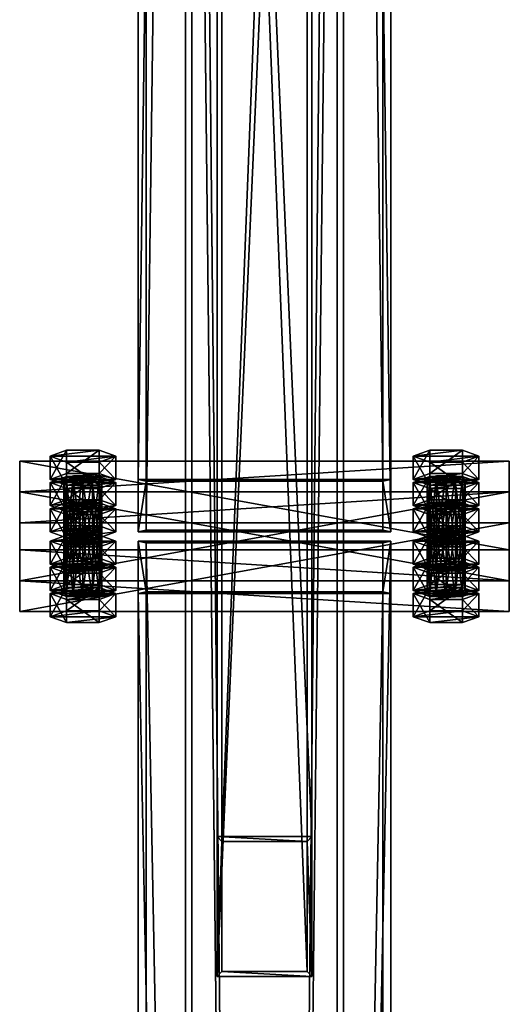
# Model space of a CAD drawing. Header units: millimetres. Extents: x -333 to 67333, y -930 to 39730.
# Tile 394 of 656: x 16545 to 16855, y 7622 to 8246. Entities that reach past the tile are written whole.
import ezdxf

# ---------------------------------------------------------------- set-up
doc = ezdxf.new("R2010")
doc.units = ezdxf.units.MM
for name, color, linetype in [('5', 7, 'Continuous'), ('6', 7, 'Continuous'), ('8', 7, 'Continuous'), ('95', 7, 'Continuous'), ('99', 7, 'Continuous')]:
    doc.layers.add(name, color=color, linetype=linetype)

msp = doc.modelspace()

# ---------------------------------------------------------------- meshes
at = {"layer": '5', "color": 131}
mesh = msp.add_polyface(dxfattribs=at)
corners = [(16746, 185.3, 2984), (16654, 185.3, 2984), (16654, 9385, 2984), (16746, 9385, 2984), (16654, 185.3, 3076), (16654, 9385, 3076), (16746, 185.3, 3076), (16746, 9385, 3076), (16750, 185.3, 2980), (16750, 185.3, 3080), (16750, 9385, 3080), (16750, 9385, 2980), (16650, 185.3, 3080), (16650, 9385, 3080), (16650, 185.3, 2980), (16650, 9385, 2980)]
mesh.append_faces([[corners[k] for k in face] for face in [(0, 2, 3, 3), (1, 5, 2, 2), (4, 7, 5, 5), (6, 3, 7, 7), (8, 10, 11, 11), (9, 13, 10, 10), (12, 15, 13, 13), (14, 11, 15, 15)]], dxfattribs={"vtx0": -1, "color": 131})
mesh.append_faces([[corners[k] for k in face] for face in [(9, 6, 12, 12), (6, 8, 0, 0), (0, 8, 1, 1), (12, 4, 14, 14), (4, 12, 6, 6), (14, 1, 8, 8), (11, 3, 15, 15), (3, 10, 7, 7), (7, 10, 5, 5), (15, 2, 13, 13), (2, 15, 3, 3), (13, 5, 10, 10)]], dxfattribs={"vtx0": -1, "vtx1": -1, "color": 131})
mesh.append_faces([[corners[k] for k in face] for face in [(6, 9, 8, 8), (14, 4, 1, 1), (3, 11, 10, 10), (13, 2, 5, 5)]], dxfattribs={"vtx0": -1, "vtx2": -1, "vtx3": -1, "color": 131})
mesh.append_faces([[corners[k] for k in face] for face in [(0, 1, 2, 2), (1, 4, 5, 5), (4, 6, 7, 7), (6, 0, 3, 3), (8, 9, 10, 10), (9, 12, 13, 13), (12, 14, 15, 15), (14, 8, 11, 11)]], dxfattribs={"vtx2": -1, "vtx3": -1, "color": 131})
at = {"layer": '6', "color": 2}
mesh = msp.add_polyface(dxfattribs=at)
corners = [(16780, 19380.14, 7183.53), (16620, 19380.14, 7183.53), (16620, 7954.94, 4755.1), (16780, 7954.94, 4755.1), (16780, 19380.14, 7347.1), (16780, 7921.68, 4911.61), (16620, 19380.14, 7347.1), (16620, 7921.68, 4911.61), (16625, 7953.9, 4759.99), (16775, 7953.9, 4759.99), (16775, 7922.72, 4906.72), (16625, 7922.72, 4906.72), (16775, 19380.14, 7188.64), (16775, 19380.14, 7341.99), (16625, 19380.14, 7188.64), (16625, 19380.14, 7341.99)]
mesh.append_faces([[corners[k] for k in face] for face in [(0, 2, 3, 3), (4, 3, 5, 5), (6, 5, 7, 7), (1, 7, 2, 2), (12, 10, 9, 9), (14, 9, 8, 8), (15, 8, 11, 11), (13, 11, 10, 10)]], dxfattribs={"vtx0": -1, "color": 2})
mesh.append_faces([[corners[k] for k in face] for face in [(2, 8, 3, 3), (8, 7, 11, 11), (11, 7, 10, 10), (3, 9, 5, 5), (9, 3, 8, 8), (5, 10, 7, 7), (0, 12, 1, 1), (12, 4, 13, 13), (13, 4, 15, 15), (1, 14, 6, 6), (14, 1, 12, 12), (6, 15, 4, 4)]], dxfattribs={"vtx0": -1, "vtx1": -1, "color": 2})
mesh.append_faces([[corners[k] for k in face] for face in [(8, 2, 7, 7), (5, 9, 10, 10), (12, 0, 4, 4), (6, 14, 15, 15)]], dxfattribs={"vtx0": -1, "vtx2": -1, "vtx3": -1, "color": 2})
mesh.append_faces([[corners[k] for k in face] for face in [(0, 1, 2, 2), (4, 0, 3, 3), (6, 4, 5, 5), (1, 6, 7, 7), (12, 13, 10, 10), (14, 12, 9, 9), (15, 14, 8, 8), (13, 15, 11, 11)]], dxfattribs={"vtx2": -1, "vtx3": -1, "color": 2})
mesh = msp.add_polyface(dxfattribs=at)
corners = [(16625, 7914.78, 4751.68), (16775, 7914.78, 4751.68), (16775, 175.3, 3106.65), (16625, 175.3, 3106.65), (16775, 7883.59, 4898.4), (16775, 25.3, 3228.12), (16625, 7883.59, 4898.4), (16625, 25.3, 3228.12), (16620, 7915.82, 4746.79), (16620, 7882.55, 4903.29), (16620, 20.3, 3232.17), (16620, 180.3, 3102.61), (16780, 7882.55, 4903.29), (16780, 20.3, 3232.17), (16780, 7915.82, 4746.79), (16780, 180.3, 3102.61)]
mesh.append_faces([[corners[k] for k in face] for face in [(0, 2, 3, 3), (1, 5, 2, 2), (4, 7, 5, 5), (6, 3, 7, 7), (8, 10, 11, 11), (9, 13, 10, 10), (12, 15, 13, 13), (14, 11, 15, 15)]], dxfattribs={"vtx0": -1, "color": 2})
mesh.append_faces([[corners[k] for k in face] for face in [(9, 6, 12, 12), (6, 8, 0, 0), (0, 8, 1, 1), (12, 4, 14, 14), (4, 12, 6, 6), (14, 1, 8, 8), (11, 3, 15, 15), (3, 10, 7, 7), (7, 10, 5, 5), (15, 2, 13, 13), (2, 15, 3, 3), (13, 5, 10, 10)]], dxfattribs={"vtx0": -1, "vtx1": -1, "color": 2})
mesh.append_faces([[corners[k] for k in face] for face in [(6, 9, 8, 8), (14, 4, 1, 1), (3, 11, 10, 10), (13, 2, 5, 5)]], dxfattribs={"vtx0": -1, "vtx2": -1, "vtx3": -1, "color": 2})
mesh.append_faces([[corners[k] for k in face] for face in [(0, 1, 2, 2), (1, 4, 5, 5), (4, 6, 7, 7), (6, 0, 3, 3), (8, 9, 10, 10), (9, 12, 13, 13), (12, 14, 15, 15), (14, 8, 11, 11)]], dxfattribs={"vtx2": -1, "vtx3": -1, "color": 2})
at = {"layer": '8', "color": 253}
mesh = msp.add_polyface(dxfattribs=at)
corners = [(16727, 7643.02, 4688.8), (16673, 7643.02, 4688.8), (16673, 9009.3, 3080), (16727, 9009.3, 3080), (16673, 7725.26, 4706.28), (16673, 9106.38, 3080), (16727, 7725.26, 4706.28), (16727, 9106.38, 3080), (16730, 7639.68, 4688.1), (16730, 7728.59, 4706.99), (16730, 9110.32, 3080), (16730, 9005.36, 3080), (16670, 7728.59, 4706.99), (16670, 9110.32, 3080), (16670, 7639.68, 4688.1), (16670, 9005.36, 3080)]
mesh.append_faces([[corners[k] for k in face] for face in [(0, 2, 3, 3), (1, 5, 2, 2), (4, 7, 5, 5), (6, 3, 7, 7), (8, 10, 11, 11), (9, 13, 10, 10), (12, 15, 13, 13), (14, 11, 15, 15)]], dxfattribs={"vtx0": -1, "color": 253})
mesh.append_faces([[corners[k] for k in face] for face in [(9, 6, 12, 12), (6, 8, 0, 0), (0, 8, 1, 1), (12, 4, 14, 14), (4, 12, 6, 6), (14, 1, 8, 8), (11, 3, 15, 15), (3, 10, 7, 7), (7, 10, 5, 5), (15, 2, 13, 13), (2, 15, 3, 3), (13, 5, 10, 10)]], dxfattribs={"vtx0": -1, "vtx1": -1, "color": 253})
mesh.append_faces([[corners[k] for k in face] for face in [(6, 9, 8, 8), (14, 4, 1, 1), (3, 11, 10, 10), (13, 2, 5, 5)]], dxfattribs={"vtx0": -1, "vtx2": -1, "vtx3": -1, "color": 253})
mesh.append_faces([[corners[k] for k in face] for face in [(0, 1, 2, 2), (1, 4, 5, 5), (4, 6, 7, 7), (6, 0, 3, 3), (8, 9, 10, 10), (9, 12, 13, 13), (12, 14, 15, 15), (14, 8, 11, 11)]], dxfattribs={"vtx2": -1, "vtx3": -1, "color": 253})
at = {"layer": '95', "color": 7}
mesh = msp.add_polyface(dxfattribs=at)
corners = [(16595.4, 7940.09, 4897.12), (16564.22, 7936.35, 4914.73), (16574.61, 7940.09, 4897.12), (16605.79, 7936.35, 4914.73), (16591, 7940.47, 4823.19), (16579, 7940.47, 4823.19), (16585, 7940.8, 4821.62), (16574.61, 7939.56, 4827.49), (16573, 7938.31, 4833.36), (16595.4, 7939.56, 4827.49), (16574.61, 7937.06, 4839.22), (16597, 7938.31, 4833.36), (16579, 7936.15, 4843.52), (16595.4, 7937.06, 4839.22), (16605.79, 7952.98, 4836.47), (16595.4, 7956.72, 4818.87), (16595.4, 7942.05, 4815.75), (16605.79, 7938.31, 4833.36), (16574.61, 7956.72, 4818.87), (16574.61, 7942.05, 4815.75), (16564.22, 7952.98, 4836.47), (16564.22, 7938.31, 4833.36), (16574.61, 7949.24, 4854.08), (16574.61, 7934.57, 4850.96), (16595.4, 7949.24, 4854.08), (16595.4, 7934.57, 4850.96), (16595.4, 7956.19, 4749.24), (16591, 7957.1, 4744.94), (16591, 7917.98, 4736.62), (16585, 7957.44, 4743.37), (16585, 7918.31, 4735.05), (16579, 7957.1, 4744.94), (16579, 7917.98, 4736.62), (16574.61, 7956.19, 4749.24), (16574.61, 7917.07, 4740.92), (16573, 7954.94, 4755.1), (16574.61, 7953.69, 4760.97), (16597, 7954.94, 4755.1), (16579, 7952.78, 4765.27), (16595.4, 7953.69, 4760.97), (16585, 7952.45, 4766.84), (16591, 7952.78, 4765.27), (16605.79, 7969.61, 4758.22), (16595.4, 7973.36, 4740.62), (16595.4, 7958.68, 4737.5), (16605.79, 7954.94, 4755.1), (16574.61, 7973.36, 4740.62), (16574.61, 7958.68, 4737.5), (16564.22, 7969.61, 4758.22), (16564.22, 7954.94, 4755.1), (16574.61, 7965.87, 4775.83), (16574.61, 7951.2, 4772.71), (16595.4, 7965.87, 4775.83), (16595.4, 7951.2, 4772.71)]
mesh.append_faces([[corners[k] for k in face] for face in [(0, 1, 2, 2), (4, 5, 6, 6), (14, 16, 17, 17), (15, 19, 16, 16), (18, 21, 19, 19), (20, 23, 21, 21), (22, 25, 23, 23), (24, 17, 25, 25), (15, 20, 18, 18), (22, 14, 24, 24), (21, 16, 19, 19), (27, 31, 29, 29), (40, 39, 41, 41), (42, 44, 45, 45), (43, 47, 44, 44), (46, 49, 47, 47), (48, 51, 49, 49), (50, 53, 51, 51), (52, 45, 53, 53), (43, 48, 46, 46), (50, 42, 52, 52), (45, 51, 53, 53), (49, 44, 47, 47)]], dxfattribs={"vtx0": -1, "color": 7})
mesh.append_faces([[corners[k] for k in face] for face in [(5, 4, 7, 7), (7, 4, 8, 8), (8, 9, 10, 10), (10, 11, 12, 12), (20, 14, 22, 22), (23, 16, 21, 21), (31, 27, 33, 33), (33, 27, 35, 35), (35, 26, 36, 36), (36, 37, 38, 38), (38, 39, 40, 40), (48, 42, 50, 50), (51, 45, 49, 49)]], dxfattribs={"vtx0": -1, "vtx1": -1, "color": 7})
mesh.append_faces([[corners[k] for k in face] for face in [(1, 0, 3, 3), (8, 4, 9, 9), (10, 9, 11, 11), (12, 11, 13, 13), (20, 15, 14, 14), (23, 17, 16, 16), (35, 27, 26, 26), (36, 26, 37, 37), (38, 37, 39, 39), (48, 43, 42, 42), (49, 45, 44, 44)]], dxfattribs={"vtx0": -1, "vtx2": -1, "vtx3": -1, "color": 7})
mesh.append_faces([[corners[k] for k in face] for face in [(14, 15, 16, 16), (15, 18, 19, 19), (18, 20, 21, 21), (20, 22, 23, 23), (22, 24, 25, 25), (24, 14, 17, 17), (26, 27, 28, 28), (27, 29, 30, 30), (29, 31, 32, 32), (31, 33, 34, 34), (42, 43, 44, 44), (43, 46, 47, 47), (46, 48, 49, 49), (48, 50, 51, 51), (50, 52, 53, 53), (52, 42, 45, 45)]], dxfattribs={"vtx2": -1, "vtx3": -1, "color": 7})
mesh = msp.add_polyface(dxfattribs=at)
corners = [(16825.4, 7940.09, 4897.12), (16794.22, 7936.35, 4914.73), (16804.61, 7940.09, 4897.12), (16835.79, 7936.35, 4914.73), (16821, 7940.47, 4823.19), (16809, 7940.47, 4823.19), (16815, 7940.8, 4821.62), (16804.61, 7939.56, 4827.49), (16803, 7938.31, 4833.36), (16825.4, 7939.56, 4827.49), (16804.61, 7937.06, 4839.22), (16827, 7938.31, 4833.36), (16809, 7936.15, 4843.52), (16825.4, 7937.06, 4839.22), (16835.79, 7952.98, 4836.47), (16825.4, 7956.72, 4818.87), (16825.4, 7942.05, 4815.75), (16835.79, 7938.31, 4833.36), (16804.61, 7956.72, 4818.87), (16804.61, 7942.05, 4815.75), (16794.22, 7952.98, 4836.47), (16794.22, 7938.31, 4833.36), (16804.61, 7949.24, 4854.08), (16804.61, 7934.57, 4850.96), (16825.4, 7949.24, 4854.08), (16825.4, 7934.57, 4850.96), (16825.4, 7956.19, 4749.24), (16821, 7957.1, 4744.94), (16821, 7917.98, 4736.62), (16815, 7957.44, 4743.37), (16815, 7918.31, 4735.05), (16809, 7957.1, 4744.94), (16809, 7917.98, 4736.62), (16804.61, 7956.19, 4749.24), (16804.61, 7917.07, 4740.92), (16803, 7954.94, 4755.1), (16804.61, 7953.69, 4760.97), (16827, 7954.94, 4755.1), (16809, 7952.78, 4765.27), (16825.4, 7953.69, 4760.97), (16815, 7952.45, 4766.84), (16821, 7952.78, 4765.27), (16835.79, 7969.61, 4758.22), (16825.4, 7973.36, 4740.62), (16825.4, 7958.68, 4737.5), (16835.79, 7954.94, 4755.1), (16804.61, 7973.36, 4740.62), (16804.61, 7958.68, 4737.5), (16794.22, 7969.61, 4758.22), (16794.22, 7954.94, 4755.1), (16804.61, 7965.87, 4775.83), (16804.61, 7951.2, 4772.71), (16825.4, 7965.87, 4775.83), (16825.4, 7951.2, 4772.71)]
mesh.append_faces([[corners[k] for k in face] for face in [(0, 1, 2, 2), (4, 5, 6, 6), (14, 16, 17, 17), (15, 19, 16, 16), (18, 21, 19, 19), (20, 23, 21, 21), (22, 25, 23, 23), (24, 17, 25, 25), (15, 20, 18, 18), (22, 14, 24, 24), (21, 16, 19, 19), (29, 33, 31, 31), (40, 39, 41, 41), (42, 44, 45, 45), (43, 47, 44, 44), (46, 49, 47, 47), (48, 51, 49, 49), (50, 53, 51, 51), (52, 45, 53, 53), (43, 48, 46, 46), (50, 42, 52, 52), (45, 51, 53, 53), (49, 44, 47, 47)]], dxfattribs={"vtx0": -1, "color": 7})
mesh.append_faces([[corners[k] for k in face] for face in [(5, 4, 7, 7), (7, 4, 8, 8), (8, 9, 10, 10), (10, 11, 12, 12), (20, 14, 22, 22), (23, 17, 21, 21), (33, 27, 35, 35), (35, 26, 36, 36), (36, 37, 38, 38), (38, 39, 40, 40), (48, 42, 50, 50), (51, 45, 49, 49)]], dxfattribs={"vtx0": -1, "vtx1": -1, "color": 7})
mesh.append_faces([[corners[k] for k in face] for face in [(1, 0, 3, 3), (8, 4, 9, 9), (10, 9, 11, 11), (12, 11, 13, 13), (20, 15, 14, 14), (21, 17, 16, 16), (33, 29, 27, 27), (35, 27, 26, 26), (36, 26, 37, 37), (38, 37, 39, 39), (48, 43, 42, 42), (49, 45, 44, 44)]], dxfattribs={"vtx0": -1, "vtx2": -1, "vtx3": -1, "color": 7})
mesh.append_faces([[corners[k] for k in face] for face in [(14, 15, 16, 16), (15, 18, 19, 19), (18, 20, 21, 21), (20, 22, 23, 23), (22, 24, 25, 25), (24, 14, 17, 17), (26, 27, 28, 28), (27, 29, 30, 30), (29, 31, 32, 32), (31, 33, 34, 34), (42, 43, 44, 44), (43, 46, 47, 47), (46, 48, 49, 49), (48, 50, 51, 51), (50, 52, 53, 53), (52, 42, 45, 45)]], dxfattribs={"vtx2": -1, "vtx3": -1, "color": 7})
mesh = msp.add_polyface(dxfattribs=at)
corners = [(16585, 7924.17, 4899.87), (16574.61, 7922.92, 4905.74), (16579, 7923.84, 4901.44), (16591, 7923.84, 4901.44), (16573, 7921.68, 4911.61), (16595.4, 7922.92, 4905.74), (16574.61, 7920.43, 4917.48), (16597, 7921.68, 4911.61), (16579, 7919.52, 4921.77), (16595.4, 7920.43, 4917.48), (16585, 7919.18, 4923.35), (16591, 7919.52, 4921.77), (16605.79, 7936.35, 4914.73), (16595.4, 7940.09, 4897.12), (16595.4, 7925.42, 4894), (16605.79, 7921.68, 4911.61), (16574.61, 7940.09, 4897.12), (16574.61, 7925.42, 4894), (16564.22, 7936.35, 4914.73), (16564.22, 7921.68, 4911.61), (16574.61, 7932.61, 4932.33), (16574.61, 7917.93, 4929.21), (16595.4, 7932.61, 4932.33), (16595.4, 7917.93, 4929.21), (16597, 7938.31, 4833.36), (16595.4, 7939.56, 4827.49), (16595.4, 7900.43, 4819.17), (16591, 7940.47, 4823.19), (16591, 7901.35, 4814.88), (16585, 7940.8, 4821.62), (16585, 7901.68, 4813.3), (16579, 7940.47, 4823.19), (16579, 7901.35, 4814.88), (16574.61, 7939.56, 4827.49), (16574.61, 7900.43, 4819.17), (16573, 7938.31, 4833.36), (16573, 7899.19, 4825.04), (16574.61, 7937.06, 4839.22), (16574.61, 7897.94, 4830.91), (16591, 7936.15, 4843.52), (16595.4, 7937.06, 4839.22), (16595.4, 7897.94, 4830.91), (16597, 7899.19, 4825.04), (16579, 7936.15, 4843.52), (16585, 7935.81, 4845.09), (16605.79, 7938.31, 4833.36), (16574.61, 7934.57, 4850.96), (16595.4, 7934.57, 4850.96), (16597, 7954.94, 4755.1), (16595.4, 7956.19, 4749.24), (16595.4, 7917.07, 4740.92), (16597, 7915.82, 4746.79), (16591, 7917.98, 4736.62), (16591, 7957.1, 4744.94), (16585, 7918.31, 4735.05), (16585, 7957.44, 4743.37), (16579, 7917.98, 4736.62), (16579, 7957.1, 4744.94), (16574.61, 7917.07, 4740.92), (16574.61, 7956.19, 4749.24), (16573, 7954.94, 4755.1), (16573, 7915.82, 4746.79), (16574.61, 7953.69, 4760.97), (16574.61, 7914.57, 4752.66), (16579, 7952.78, 4765.27), (16579, 7913.66, 4756.95), (16585, 7952.45, 4766.84), (16585, 7913.32, 4758.53), (16591, 7952.78, 4765.27), (16591, 7913.66, 4756.95), (16595.4, 7953.69, 4760.97), (16595.4, 7914.57, 4752.66), (16595.4, 7919.56, 4729.18), (16564.22, 7915.82, 4746.79), (16574.61, 7919.56, 4729.18)]
mesh.append_faces([[corners[k] for k in face] for face in [(0, 1, 2, 2), (10, 9, 11, 11), (12, 14, 15, 15), (13, 17, 14, 14), (16, 19, 17, 17), (18, 21, 19, 19), (20, 23, 21, 21), (22, 15, 23, 23), (20, 12, 22, 22), (15, 21, 23, 23), (19, 14, 17, 17), (44, 40, 39, 39), (45, 46, 47, 47), (48, 50, 51, 51), (49, 52, 50, 50), (53, 54, 52, 52), (55, 56, 54, 54), (57, 58, 56, 56), (59, 61, 58, 58), (60, 63, 61, 61), (62, 65, 63, 63), (64, 67, 65, 65), (66, 69, 67, 67), (68, 71, 69, 69), (70, 51, 71, 71), (58, 54, 56, 56), (72, 73, 74, 74)]], dxfattribs={"vtx0": -1, "color": 7})
mesh.append_faces([[corners[k] for k in face] for face in [(1, 3, 4, 4), (4, 5, 6, 6), (6, 7, 8, 8), (8, 9, 10, 10), (18, 12, 20, 20), (21, 14, 19, 19), (43, 40, 44, 44)]], dxfattribs={"vtx0": -1, "vtx1": -1, "color": 7})
mesh.append_faces([[corners[k] for k in face] for face in [(1, 0, 3, 3), (4, 3, 5, 5), (6, 5, 7, 7), (8, 7, 9, 9), (21, 15, 14, 14), (58, 52, 54, 54)]], dxfattribs={"vtx0": -1, "vtx2": -1, "vtx3": -1, "color": 7})
mesh.append_faces([[corners[k] for k in face] for face in [(12, 13, 14, 14), (13, 16, 17, 17), (16, 18, 19, 19), (18, 20, 21, 21), (20, 22, 23, 23), (22, 12, 15, 15), (24, 25, 26, 26), (25, 27, 28, 28), (27, 29, 30, 30), (29, 31, 32, 32), (31, 33, 34, 34), (33, 35, 36, 36), (35, 37, 38, 38), (39, 40, 41, 41), (40, 24, 42, 42), (48, 49, 50, 50), (59, 60, 61, 61), (60, 62, 63, 63), (62, 64, 65, 65), (64, 66, 67, 67), (66, 68, 69, 69), (68, 70, 71, 71), (70, 48, 51, 51)]], dxfattribs={"vtx2": -1, "vtx3": -1, "color": 7})
mesh = msp.add_polyface(dxfattribs=at)
corners = [(16815, 7924.17, 4899.87), (16804.61, 7922.92, 4905.74), (16809, 7923.84, 4901.44), (16821, 7923.84, 4901.44), (16803, 7921.68, 4911.61), (16825.4, 7922.92, 4905.74), (16804.61, 7920.43, 4917.48), (16827, 7921.68, 4911.61), (16809, 7919.52, 4921.77), (16825.4, 7920.43, 4917.48), (16815, 7919.18, 4923.35), (16821, 7919.52, 4921.77), (16835.79, 7936.35, 4914.73), (16825.4, 7940.09, 4897.12), (16825.4, 7925.42, 4894), (16835.79, 7921.68, 4911.61), (16804.61, 7940.09, 4897.12), (16804.61, 7925.42, 4894), (16794.22, 7936.35, 4914.73), (16794.22, 7921.68, 4911.61), (16804.61, 7932.61, 4932.33), (16804.61, 7917.93, 4929.21), (16825.4, 7932.61, 4932.33), (16825.4, 7917.93, 4929.21), (16827, 7938.31, 4833.36), (16825.4, 7939.56, 4827.49), (16825.4, 7900.43, 4819.17), (16821, 7940.47, 4823.19), (16821, 7901.35, 4814.88), (16815, 7940.8, 4821.62), (16815, 7901.68, 4813.3), (16809, 7940.47, 4823.19), (16809, 7901.35, 4814.88), (16804.61, 7939.56, 4827.49), (16804.61, 7900.43, 4819.17), (16803, 7938.31, 4833.36), (16803, 7899.19, 4825.04), (16804.61, 7937.06, 4839.22), (16804.61, 7897.94, 4830.91), (16821, 7936.15, 4843.52), (16825.4, 7937.06, 4839.22), (16825.4, 7897.94, 4830.91), (16827, 7899.19, 4825.04), (16809, 7936.15, 4843.52), (16815, 7935.81, 4845.09), (16835.79, 7938.31, 4833.36), (16804.61, 7934.57, 4850.96), (16825.4, 7934.57, 4850.96), (16827, 7954.94, 4755.1), (16825.4, 7956.19, 4749.24), (16825.4, 7917.07, 4740.92), (16827, 7915.82, 4746.79), (16821, 7917.98, 4736.62), (16821, 7957.1, 4744.94), (16815, 7918.31, 4735.05), (16815, 7957.44, 4743.37), (16809, 7917.98, 4736.62), (16809, 7957.1, 4744.94), (16804.61, 7917.07, 4740.92), (16804.61, 7956.19, 4749.24), (16803, 7954.94, 4755.1), (16803, 7915.82, 4746.79), (16804.61, 7953.69, 4760.97), (16804.61, 7914.57, 4752.66), (16809, 7952.78, 4765.27), (16809, 7913.66, 4756.95), (16815, 7952.45, 4766.84), (16815, 7913.32, 4758.53), (16821, 7952.78, 4765.27), (16821, 7913.66, 4756.95), (16825.4, 7953.69, 4760.97), (16825.4, 7914.57, 4752.66), (16825.4, 7919.56, 4729.18), (16794.22, 7915.82, 4746.79), (16804.61, 7919.56, 4729.18)]
mesh.append_faces([[corners[k] for k in face] for face in [(0, 1, 2, 2), (10, 9, 11, 11), (12, 14, 15, 15), (13, 17, 14, 14), (16, 19, 17, 17), (18, 21, 19, 19), (20, 23, 21, 21), (22, 15, 23, 23), (20, 12, 22, 22), (15, 21, 23, 23), (19, 14, 17, 17), (44, 40, 39, 39), (45, 46, 47, 47), (48, 50, 51, 51), (49, 52, 50, 50), (53, 54, 52, 52), (55, 56, 54, 54), (57, 58, 56, 56), (59, 61, 58, 58), (60, 63, 61, 61), (62, 65, 63, 63), (64, 67, 65, 65), (66, 69, 67, 67), (68, 71, 69, 69), (70, 51, 71, 71), (58, 54, 56, 56), (72, 73, 74, 74)]], dxfattribs={"vtx0": -1, "color": 7})
mesh.append_faces([[corners[k] for k in face] for face in [(1, 3, 4, 4), (4, 5, 6, 6), (6, 7, 8, 8), (8, 9, 10, 10), (18, 12, 20, 20), (21, 15, 19, 19), (43, 40, 44, 44)]], dxfattribs={"vtx0": -1, "vtx1": -1, "color": 7})
mesh.append_faces([[corners[k] for k in face] for face in [(1, 0, 3, 3), (4, 3, 5, 5), (6, 5, 7, 7), (8, 7, 9, 9), (19, 15, 14, 14), (58, 52, 54, 54)]], dxfattribs={"vtx0": -1, "vtx2": -1, "vtx3": -1, "color": 7})
mesh.append_faces([[corners[k] for k in face] for face in [(12, 13, 14, 14), (13, 16, 17, 17), (16, 18, 19, 19), (18, 20, 21, 21), (20, 22, 23, 23), (22, 12, 15, 15), (24, 25, 26, 26), (25, 27, 28, 28), (27, 29, 30, 30), (29, 31, 32, 32), (31, 33, 34, 34), (33, 35, 36, 36), (35, 37, 38, 38), (39, 40, 41, 41), (40, 24, 42, 42), (48, 49, 50, 50), (59, 60, 61, 61), (60, 62, 63, 63), (62, 64, 65, 65), (64, 66, 67, 67), (66, 68, 69, 69), (68, 70, 71, 71), (70, 48, 51, 51)]], dxfattribs={"vtx2": -1, "vtx3": -1, "color": 7})
mesh = msp.add_polyface(dxfattribs=at)
corners = [(16597, 7921.68, 4911.61), (16595.4, 7922.92, 4905.74), (16595.4, 7883.8, 4897.42), (16591, 7923.84, 4901.44), (16591, 7884.71, 4893.13), (16585, 7924.17, 4899.87), (16585, 7885.05, 4891.55), (16579, 7923.84, 4901.44), (16579, 7884.71, 4893.13), (16574.61, 7922.92, 4905.74), (16574.61, 7883.8, 4897.42), (16573, 7921.68, 4911.61), (16573, 7882.55, 4903.29), (16574.61, 7920.43, 4917.48), (16574.61, 7881.31, 4909.16), (16579, 7919.52, 4921.77), (16579, 7880.39, 4913.46), (16585, 7919.18, 4923.35), (16585, 7880.06, 4915.03), (16591, 7919.52, 4921.77), (16591, 7880.39, 4913.46), (16595.4, 7920.43, 4917.48), (16595.4, 7881.31, 4909.16), (16597, 7882.55, 4903.29), (16597, 7938.31, 4833.36), (16595.4, 7900.43, 4819.17), (16597, 7899.19, 4825.04), (16595.4, 7939.56, 4827.49), (16591, 7901.35, 4814.88), (16591, 7940.47, 4823.19), (16585, 7901.68, 4813.3), (16585, 7940.8, 4821.62), (16579, 7901.35, 4814.88), (16579, 7940.47, 4823.19), (16574.61, 7900.43, 4819.17), (16574.61, 7939.56, 4827.49), (16573, 7899.19, 4825.04), (16573, 7938.31, 4833.36), (16574.61, 7897.94, 4830.91), (16574.61, 7937.06, 4839.22), (16579, 7936.15, 4843.52), (16579, 7897.03, 4835.21), (16585, 7935.81, 4845.09), (16585, 7896.69, 4836.78), (16591, 7936.15, 4843.52), (16591, 7897.03, 4835.21), (16595.4, 7897.94, 4830.91), (16595.4, 7937.06, 4839.22), (16595.4, 7902.93, 4807.43), (16564.22, 7899.19, 4825.04), (16574.61, 7902.93, 4807.43), (16605.79, 7899.19, 4825.04), (16595.4, 7914.57, 4752.66), (16585, 7913.32, 4758.53), (16591, 7913.66, 4756.95), (16579, 7913.66, 4756.95), (16597, 7915.82, 4746.79), (16574.61, 7914.57, 4752.66), (16595.4, 7917.07, 4740.92), (16573, 7915.82, 4746.79), (16591, 7917.98, 4736.62), (16574.61, 7917.07, 4740.92), (16605.79, 7915.82, 4746.79), (16595.4, 7919.56, 4729.18), (16595.4, 7904.89, 4726.06), (16605.79, 7901.15, 4743.67), (16574.61, 7919.56, 4729.18), (16574.61, 7904.89, 4726.06), (16564.22, 7915.82, 4746.79), (16564.22, 7901.15, 4743.67), (16574.61, 7912.08, 4764.4), (16574.61, 7897.4, 4761.28), (16595.4, 7912.08, 4764.4), (16595.4, 7897.4, 4761.28)]
mesh.append_faces([[corners[k] for k in face] for face in [(24, 25, 26, 26), (27, 28, 25, 25), (29, 30, 28, 28), (31, 32, 30, 30), (33, 34, 32, 32), (35, 36, 34, 34), (37, 38, 36, 36), (39, 41, 38, 38), (40, 43, 41, 41), (42, 45, 43, 43), (44, 46, 45, 45), (47, 26, 46, 46), (34, 30, 32, 32), (48, 49, 50, 50), (52, 53, 54, 54), (62, 64, 65, 65), (63, 67, 64, 64), (66, 69, 67, 67), (68, 71, 69, 69), (70, 73, 71, 71), (72, 65, 73, 73), (70, 62, 72, 72), (65, 71, 73, 73), (69, 64, 67, 67)]], dxfattribs={"vtx0": -1, "color": 7})
mesh.append_faces([[corners[k] for k in face] for face in [(38, 25, 36, 36), (36, 28, 34, 34), (53, 52, 55, 55), (55, 56, 57, 57), (57, 58, 59, 59), (59, 60, 61, 61), (68, 62, 70, 70), (71, 65, 69, 69)]], dxfattribs={"vtx0": -1, "vtx1": -1, "color": 7})
mesh.append_faces([[corners[k] for k in face] for face in [(41, 46, 26, 26), (38, 26, 25, 25), (36, 25, 28, 28), (34, 28, 30, 30), (49, 48, 51, 51), (55, 52, 56, 56), (57, 56, 58, 58), (59, 58, 60, 60), (68, 63, 62, 62), (69, 65, 64, 64)]], dxfattribs={"vtx0": -1, "vtx2": -1, "vtx3": -1, "color": 7})
mesh.append_faces([[corners[k] for k in face] for face in [(0, 1, 2, 2), (1, 3, 4, 4), (3, 5, 6, 6), (5, 7, 8, 8), (7, 9, 10, 10), (9, 11, 12, 12), (11, 13, 14, 14), (13, 15, 16, 16), (15, 17, 18, 18), (17, 19, 20, 20), (19, 21, 22, 22), (21, 0, 23, 23), (39, 40, 41, 41), (40, 42, 43, 43), (42, 44, 45, 45), (62, 63, 64, 64), (63, 66, 67, 67), (66, 68, 69, 69), (68, 70, 71, 71), (70, 72, 73, 73), (72, 62, 65, 65)]], dxfattribs={"vtx2": -1, "vtx3": -1, "color": 7})
mesh = msp.add_polyface(dxfattribs=at)
corners = [(16827, 7921.68, 4911.61), (16825.4, 7922.92, 4905.74), (16825.4, 7883.8, 4897.42), (16821, 7923.84, 4901.44), (16821, 7884.71, 4893.13), (16815, 7924.17, 4899.87), (16815, 7885.05, 4891.55), (16809, 7923.84, 4901.44), (16809, 7884.71, 4893.13), (16804.61, 7922.92, 4905.74), (16804.61, 7883.8, 4897.42), (16803, 7921.68, 4911.61), (16803, 7882.55, 4903.29), (16804.61, 7920.43, 4917.48), (16804.61, 7881.31, 4909.16), (16809, 7919.52, 4921.77), (16809, 7880.39, 4913.46), (16815, 7919.18, 4923.35), (16815, 7880.06, 4915.03), (16821, 7919.52, 4921.77), (16821, 7880.39, 4913.46), (16825.4, 7920.43, 4917.48), (16825.4, 7881.31, 4909.16), (16827, 7882.55, 4903.29), (16827, 7938.31, 4833.36), (16825.4, 7900.43, 4819.17), (16827, 7899.19, 4825.04), (16825.4, 7939.56, 4827.49), (16821, 7901.35, 4814.88), (16821, 7940.47, 4823.19), (16815, 7901.68, 4813.3), (16815, 7940.8, 4821.62), (16809, 7901.35, 4814.88), (16809, 7940.47, 4823.19), (16804.61, 7900.43, 4819.17), (16804.61, 7939.56, 4827.49), (16803, 7899.19, 4825.04), (16803, 7938.31, 4833.36), (16804.61, 7897.94, 4830.91), (16804.61, 7937.06, 4839.22), (16809, 7936.15, 4843.52), (16809, 7897.03, 4835.21), (16815, 7935.81, 4845.09), (16815, 7896.69, 4836.78), (16821, 7936.15, 4843.52), (16821, 7897.03, 4835.21), (16825.4, 7897.94, 4830.91), (16825.4, 7937.06, 4839.22), (16825.4, 7902.93, 4807.43), (16794.22, 7899.19, 4825.04), (16804.61, 7902.93, 4807.43), (16835.79, 7899.19, 4825.04), (16825.4, 7914.57, 4752.66), (16815, 7913.32, 4758.53), (16821, 7913.66, 4756.95), (16809, 7913.66, 4756.95), (16827, 7915.82, 4746.79), (16804.61, 7914.57, 4752.66), (16825.4, 7917.07, 4740.92), (16803, 7915.82, 4746.79), (16821, 7917.98, 4736.62), (16804.61, 7917.07, 4740.92), (16835.79, 7915.82, 4746.79), (16825.4, 7919.56, 4729.18), (16825.4, 7904.89, 4726.06), (16835.79, 7901.15, 4743.67), (16804.61, 7919.56, 4729.18), (16804.61, 7904.89, 4726.06), (16794.22, 7915.82, 4746.79), (16794.22, 7901.15, 4743.67), (16804.61, 7912.08, 4764.4), (16804.61, 7897.4, 4761.28), (16825.4, 7912.08, 4764.4), (16825.4, 7897.4, 4761.28)]
mesh.append_faces([[corners[k] for k in face] for face in [(24, 25, 26, 26), (27, 28, 25, 25), (29, 30, 28, 28), (31, 32, 30, 30), (33, 34, 32, 32), (35, 36, 34, 34), (37, 38, 36, 36), (39, 41, 38, 38), (40, 43, 41, 41), (42, 45, 43, 43), (44, 46, 45, 45), (47, 26, 46, 46), (34, 30, 32, 32), (48, 49, 50, 50), (52, 53, 54, 54), (62, 64, 65, 65), (63, 67, 64, 64), (66, 69, 67, 67), (68, 71, 69, 69), (70, 73, 71, 71), (72, 65, 73, 73), (70, 62, 72, 72), (65, 71, 73, 73), (69, 64, 67, 67)]], dxfattribs={"vtx0": -1, "color": 7})
mesh.append_faces([[corners[k] for k in face] for face in [(38, 25, 36, 36), (36, 28, 34, 34), (53, 52, 55, 55), (55, 56, 57, 57), (57, 58, 59, 59), (59, 60, 61, 61), (68, 62, 70, 70), (71, 65, 69, 69)]], dxfattribs={"vtx0": -1, "vtx1": -1, "color": 7})
mesh.append_faces([[corners[k] for k in face] for face in [(41, 46, 26, 26), (38, 26, 25, 25), (36, 25, 28, 28), (34, 28, 30, 30), (49, 48, 51, 51), (55, 52, 56, 56), (57, 56, 58, 58), (59, 58, 60, 60), (68, 63, 62, 62), (69, 65, 64, 64)]], dxfattribs={"vtx0": -1, "vtx2": -1, "vtx3": -1, "color": 7})
mesh.append_faces([[corners[k] for k in face] for face in [(0, 1, 2, 2), (1, 3, 4, 4), (3, 5, 6, 6), (5, 7, 8, 8), (7, 9, 10, 10), (9, 11, 12, 12), (11, 13, 14, 14), (13, 15, 16, 16), (15, 17, 18, 18), (17, 19, 20, 20), (19, 21, 22, 22), (21, 0, 23, 23), (39, 40, 41, 41), (40, 42, 43, 43), (42, 44, 45, 45), (62, 63, 64, 64), (63, 66, 67, 67), (66, 68, 69, 69), (68, 70, 71, 71), (70, 72, 73, 73), (72, 62, 65, 65)]], dxfattribs={"vtx2": -1, "vtx3": -1, "color": 7})
mesh = msp.add_polyface(dxfattribs=at)
corners = [(16597, 7921.68, 4911.61), (16595.4, 7883.8, 4897.42), (16597, 7882.55, 4903.29), (16595.4, 7922.92, 4905.74), (16591, 7884.71, 4893.13), (16591, 7923.84, 4901.44), (16585, 7885.05, 4891.55), (16585, 7924.17, 4899.87), (16579, 7884.71, 4893.13), (16579, 7923.84, 4901.44), (16574.61, 7883.8, 4897.42), (16574.61, 7922.92, 4905.74), (16573, 7882.55, 4903.29), (16573, 7921.68, 4911.61), (16574.61, 7881.31, 4909.16), (16574.61, 7920.43, 4917.48), (16579, 7880.39, 4913.46), (16579, 7919.52, 4921.77), (16585, 7880.06, 4915.03), (16585, 7919.18, 4923.35), (16591, 7880.39, 4913.46), (16591, 7919.52, 4921.77), (16595.4, 7881.31, 4909.16), (16595.4, 7920.43, 4917.48), (16605.79, 7882.55, 4903.29), (16595.4, 7886.3, 4885.69), (16595.4, 7871.62, 4882.57), (16605.79, 7867.88, 4900.17), (16574.61, 7886.3, 4885.69), (16574.61, 7871.62, 4882.57), (16564.22, 7882.55, 4903.29), (16564.22, 7867.88, 4900.17), (16574.61, 7878.81, 4920.9), (16574.61, 7864.14, 4917.78), (16595.4, 7878.81, 4920.9), (16595.4, 7864.14, 4917.78), (16595.4, 7897.94, 4830.91), (16585, 7896.69, 4836.78), (16591, 7897.03, 4835.21), (16579, 7897.03, 4835.21), (16597, 7899.19, 4825.04), (16574.61, 7897.94, 4830.91), (16605.79, 7899.19, 4825.04), (16595.4, 7902.93, 4807.43), (16595.4, 7888.26, 4804.32), (16605.79, 7884.51, 4821.92), (16574.61, 7902.93, 4807.43), (16574.61, 7888.26, 4804.32), (16564.22, 7899.19, 4825.04), (16564.22, 7884.51, 4821.92), (16574.61, 7895.44, 4842.65), (16574.61, 7880.77, 4839.53), (16595.4, 7895.44, 4842.65), (16595.4, 7880.77, 4839.53)]
mesh.append_faces([[corners[k] for k in face] for face in [(0, 1, 2, 2), (3, 4, 1, 1), (5, 6, 4, 4), (7, 8, 6, 6), (9, 10, 8, 8), (11, 12, 10, 10), (13, 14, 12, 12), (15, 16, 14, 14), (17, 18, 16, 16), (19, 20, 18, 18), (21, 22, 20, 20), (23, 2, 22, 22), (22, 18, 20, 20), (10, 6, 8, 8), (24, 26, 27, 27), (25, 29, 26, 26), (28, 31, 29, 29), (30, 33, 31, 31), (32, 35, 33, 33), (34, 27, 35, 35), (25, 30, 28, 28), (32, 24, 34, 34), (27, 33, 35, 35), (31, 26, 29, 29), (36, 37, 38, 38), (42, 44, 45, 45), (43, 47, 44, 44), (46, 49, 47, 47), (48, 51, 49, 49), (50, 53, 51, 51), (52, 45, 53, 53), (50, 42, 52, 52), (45, 51, 53, 53), (49, 44, 47, 47)]], dxfattribs={"vtx0": -1, "color": 7})
mesh.append_faces([[corners[k] for k in face] for face in [(18, 22, 16, 16), (16, 2, 14, 14), (14, 1, 12, 12), (12, 4, 10, 10), (30, 24, 32, 32), (33, 27, 31, 31), (37, 36, 39, 39), (39, 40, 41, 41), (48, 42, 50, 50), (51, 45, 49, 49)]], dxfattribs={"vtx0": -1, "vtx1": -1, "color": 7})
mesh.append_faces([[corners[k] for k in face] for face in [(16, 22, 2, 2), (14, 2, 1, 1), (12, 1, 4, 4), (10, 4, 6, 6), (30, 25, 24, 24), (31, 27, 26, 26), (49, 45, 44, 44)]], dxfattribs={"vtx0": -1, "vtx2": -1, "vtx3": -1, "color": 7})
mesh.append_faces([[corners[k] for k in face] for face in [(24, 25, 26, 26), (25, 28, 29, 29), (28, 30, 31, 31), (30, 32, 33, 33), (32, 34, 35, 35), (34, 24, 27, 27), (42, 43, 44, 44), (43, 46, 47, 47), (46, 48, 49, 49), (48, 50, 51, 51), (50, 52, 53, 53), (52, 42, 45, 45)]], dxfattribs={"vtx2": -1, "vtx3": -1, "color": 7})
mesh = msp.add_polyface(dxfattribs=at)
corners = [(16827, 7921.68, 4911.61), (16825.4, 7883.8, 4897.42), (16827, 7882.55, 4903.29), (16825.4, 7922.92, 4905.74), (16821, 7884.71, 4893.13), (16821, 7923.84, 4901.44), (16815, 7885.05, 4891.55), (16815, 7924.17, 4899.87), (16809, 7884.71, 4893.13), (16809, 7923.84, 4901.44), (16804.61, 7883.8, 4897.42), (16804.61, 7922.92, 4905.74), (16803, 7882.55, 4903.29), (16803, 7921.68, 4911.61), (16804.61, 7881.31, 4909.16), (16804.61, 7920.43, 4917.48), (16809, 7880.39, 4913.46), (16809, 7919.52, 4921.77), (16815, 7880.06, 4915.03), (16815, 7919.18, 4923.35), (16821, 7880.39, 4913.46), (16821, 7919.52, 4921.77), (16825.4, 7881.31, 4909.16), (16825.4, 7920.43, 4917.48), (16835.79, 7882.55, 4903.29), (16825.4, 7886.3, 4885.69), (16825.4, 7871.62, 4882.57), (16835.79, 7867.88, 4900.17), (16804.61, 7886.3, 4885.69), (16804.61, 7871.62, 4882.57), (16794.22, 7882.55, 4903.29), (16794.22, 7867.88, 4900.17), (16804.61, 7878.81, 4920.9), (16804.61, 7864.14, 4917.78), (16825.4, 7878.81, 4920.9), (16825.4, 7864.14, 4917.78), (16825.4, 7897.94, 4830.91), (16815, 7896.69, 4836.78), (16821, 7897.03, 4835.21), (16809, 7897.03, 4835.21), (16827, 7899.19, 4825.04), (16804.61, 7897.94, 4830.91), (16835.79, 7899.19, 4825.04), (16825.4, 7902.93, 4807.43), (16825.4, 7888.26, 4804.32), (16835.79, 7884.51, 4821.92), (16804.61, 7902.93, 4807.43), (16804.61, 7888.26, 4804.32), (16794.22, 7899.19, 4825.04), (16794.22, 7884.51, 4821.92), (16804.61, 7895.44, 4842.65), (16804.61, 7880.77, 4839.53), (16825.4, 7895.44, 4842.65), (16825.4, 7880.77, 4839.53)]
mesh.append_faces([[corners[k] for k in face] for face in [(0, 1, 2, 2), (3, 4, 1, 1), (5, 6, 4, 4), (7, 8, 6, 6), (9, 10, 8, 8), (11, 12, 10, 10), (13, 14, 12, 12), (15, 16, 14, 14), (17, 18, 16, 16), (19, 20, 18, 18), (21, 22, 20, 20), (23, 2, 22, 22), (22, 18, 20, 20), (10, 6, 8, 8), (24, 26, 27, 27), (25, 29, 26, 26), (28, 31, 29, 29), (30, 33, 31, 31), (32, 35, 33, 33), (34, 27, 35, 35), (25, 30, 28, 28), (32, 24, 34, 34), (27, 33, 35, 35), (31, 26, 29, 29), (36, 37, 38, 38), (42, 44, 45, 45), (43, 47, 44, 44), (46, 49, 47, 47), (48, 51, 49, 49), (50, 53, 51, 51), (52, 45, 53, 53), (50, 42, 52, 52), (45, 51, 53, 53), (49, 44, 47, 47)]], dxfattribs={"vtx0": -1, "color": 7})
mesh.append_faces([[corners[k] for k in face] for face in [(18, 22, 16, 16), (16, 2, 14, 14), (14, 1, 12, 12), (12, 4, 10, 10), (30, 24, 32, 32), (33, 27, 31, 31), (37, 36, 39, 39), (39, 40, 41, 41), (48, 42, 50, 50), (51, 45, 49, 49)]], dxfattribs={"vtx0": -1, "vtx1": -1, "color": 7})
mesh.append_faces([[corners[k] for k in face] for face in [(16, 22, 2, 2), (14, 2, 1, 1), (12, 1, 4, 4), (10, 4, 6, 6), (30, 25, 24, 24), (31, 27, 26, 26), (49, 45, 44, 44)]], dxfattribs={"vtx0": -1, "vtx2": -1, "vtx3": -1, "color": 7})
mesh.append_faces([[corners[k] for k in face] for face in [(24, 25, 26, 26), (25, 28, 29, 29), (28, 30, 31, 31), (30, 32, 33, 33), (32, 34, 35, 35), (34, 24, 27, 27), (42, 43, 44, 44), (43, 46, 47, 47), (46, 48, 49, 49), (48, 50, 51, 51), (50, 52, 53, 53), (52, 42, 45, 45)]], dxfattribs={"vtx2": -1, "vtx3": -1, "color": 7})
at = {"layer": '99', "color": 7}
mesh = msp.add_polyface(dxfattribs=at)
corners = [(16855, 7910.24, 4965.41), (16545, 7910.24, 4965.41), (16545, 7966.56, 4700.43), (16855, 7966.56, 4700.43), (16545, 7890.68, 4961.25), (16545, 7947, 4696.27), (16855, 7890.68, 4961.25), (16855, 7947, 4696.27)]
mesh.append_faces([[corners[k] for k in face] for face in [(0, 2, 3, 3), (1, 5, 2, 2), (4, 7, 5, 5), (6, 3, 7, 7), (1, 6, 4, 4), (3, 5, 7, 7)]], dxfattribs={"vtx0": -1, "color": 7})
mesh.append_faces([[corners[k] for k in face] for face in [(0, 1, 2, 2), (1, 4, 5, 5), (4, 6, 7, 7), (6, 0, 3, 3), (1, 0, 6, 6), (3, 2, 5, 5)]], dxfattribs={"vtx2": -1, "vtx3": -1, "color": 7})
mesh = msp.add_polyface(dxfattribs=at)
corners = [(16855, 7890.68, 4961.25), (16545, 7890.68, 4961.25), (16545, 7947, 4696.28), (16855, 7947, 4696.28), (16545, 7871.12, 4957.09), (16545, 7927.44, 4692.12), (16855, 7871.12, 4957.09), (16855, 7927.44, 4692.12)]
mesh.append_faces([[corners[k] for k in face] for face in [(0, 2, 3, 3), (1, 5, 2, 2), (4, 7, 5, 5), (6, 3, 7, 7), (1, 6, 4, 4), (3, 5, 7, 7)]], dxfattribs={"vtx0": -1, "color": 7})
mesh.append_faces([[corners[k] for k in face] for face in [(0, 1, 2, 2), (1, 4, 5, 5), (4, 6, 7, 7), (6, 0, 3, 3), (1, 0, 6, 6), (3, 2, 5, 5)]], dxfattribs={"vtx2": -1, "vtx3": -1, "color": 7})

doc.saveas('drawing.dxf')
